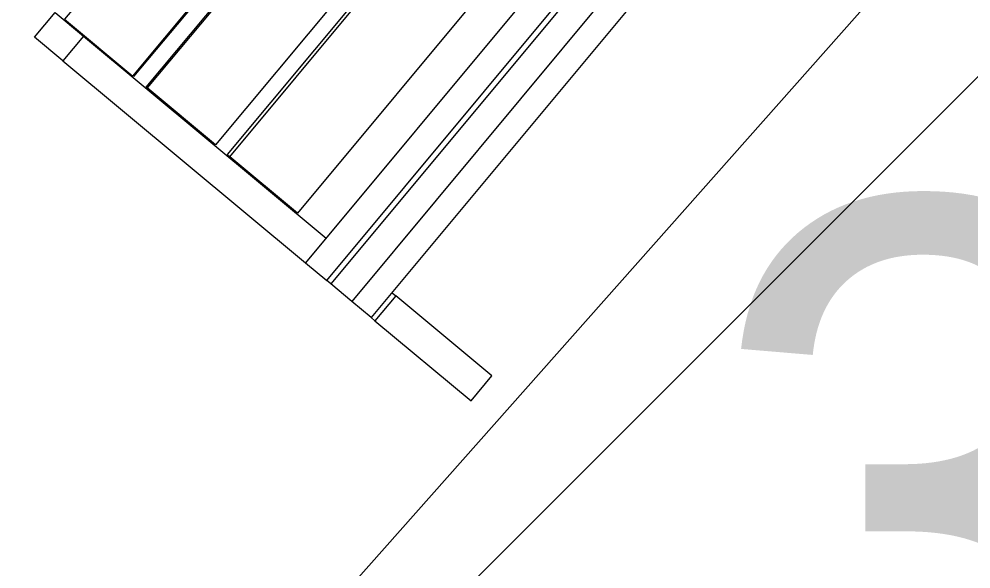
# Model space of a CAD drawing. Extents: x -438233 to -437334, y -1133133 to -1132623.
# Drawn here: x -438084.486 to -438083.309, y -1133003.542 to -1133002.862 of the extents above; entities that cross this region are included whole.
import ezdxf

# ---------------------------------------------------------------- set-up
doc = ezdxf.new("R2010")
doc.units = 0
for name, color, linetype in [('MOBILIÁŘ', 7, 'Continuous'), ('Vrstva 1', 7, 'Continuous'), ('Vrstva 3', 7, 'Continuous'), ('Vrstva 40', 7, 'Continuous')]:
    doc.layers.add(name, color=color, linetype=linetype)

# ---------------------------------------------------------------- blocks, each defined once
blk = doc.blocks.new('A$C6FF56919')
at = {"layer": 'Vrstva 1'}
for p, q in [((-401, 7031), (-401, 5482)), ((0, 7031), (-401, 7031)), ((0, 5482), (0, 7031)), ((-18000, 5423), (0, 5423)), ((-401, 5482), (0, 5482)), ((-401, 5423), (-401, 5482)), ((0, 5423), (0, 5482)), ((0, 5423), (0, 5108)), ((-18000, 5108), (0, 5108)), ((0, 5108), (0, 4771)), ((-18000, 4771), (0, 4771)), ((0, 4771), (0, 4707)), ((0, 4707), (-18000, 4707)), ((0, 4365), (0, 4707)), ((-18000, 4365), (0, 4365)), ((-401, 459), (-401, 4365)), ((0, 459), (0, 4365)), ((-401, 3703), (-411, 3703)), ((-401, 2907), (-411, 2907)), ((-401, 2901), (-411, 2901)), ((-411, 2805), (-17594, 2805)), ((-17594, 2762), (-411, 2762)), ((-411, 2762), (-411, 2805)), ((-17594, 2575), (-411, 2575)), ((-411, 2575), (-411, 1475)), ((-401, 2410), (-411, 2410)), ((-401, 1608), (-411, 1608)), ((-401, 1608), (-411, 1608)), ((-17594, 1475), (-411, 1475)), ((-411, 1459), (-17594, 1459)), ((-411, 1475), (-411, 1459)), ((-17594, 1256), (-411, 1256)), ((-411, 1245), (-17594, 1245)), ((-411, 1256), (-411, 1245)), ((-411, 144), (-411, 1245)), ((-401, 1106), (-411, 1106)), ((-401, 1106), (-411, 1106)), ((-401, 459), (0, 459)), ((-401, 0), (-401, 459)), ((0, 459), (0, 0)), ((-401, 305), (-411, 305)), ((-17594, 144), (-411, 144)), ((0, 0), (-401, 0))]:
    blk.add_line(p, q, dxfattribs=at)
blk.add_lwpolyline([(-17594, 3895), (-411, 3895), (-411, 2805)], dxfattribs=at)

msp = doc.modelspace()

# ---------------------------------------------------------------- linework, layer by layer
at = {"layer": 'Vrstva 40'}
msp.add_line((-438084.0577, -1133003.691), (-438082.3071, -1133001.9404), dxfattribs=at)
msp.add_lwpolyline([(-438082.4965, -1133001.7817), (-438084.1311, -1133003.6259), (-438080.5464, -1133006.8034), (-438085.2072, -1133012.0709)], dxfattribs=at)
for points in [[(-438082.4965, -1133001.7817), (-438084.1311, -1133003.6259), (-438080.5464, -1133006.8034), (-438085.2072, -1133012.0709), (-438082.6507, -1133014.333), (-438076.5557, -1133006.7587)], [(-438082.4965, -1133001.7817), (-438076.5557, -1133006.7587), (-438080.5464, -1133006.8034), (-438084.1311, -1133003.6259)]]:
    msp.add_lwpolyline(points, close=True, dxfattribs=at)

# ---------------------------------------------------------------- block references
at = {"layer": 'MOBILIÁŘ', "xscale": 9.999999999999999e-05, "yscale": 9.999999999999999e-05, "rotation": -129.77331329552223}
msp.add_blockref('A$C6FF56919', (-438084.4674, -1133002.8845), dxfattribs=at)

# ---------------------------------------------------------------- texts
at = {"layer": 'Vrstva 3'}
msp.add_text('384.77 ', height=0.75, dxfattribs=at).set_placement((-438083.643, -1133003.836))

doc.saveas('drawing.dxf')
